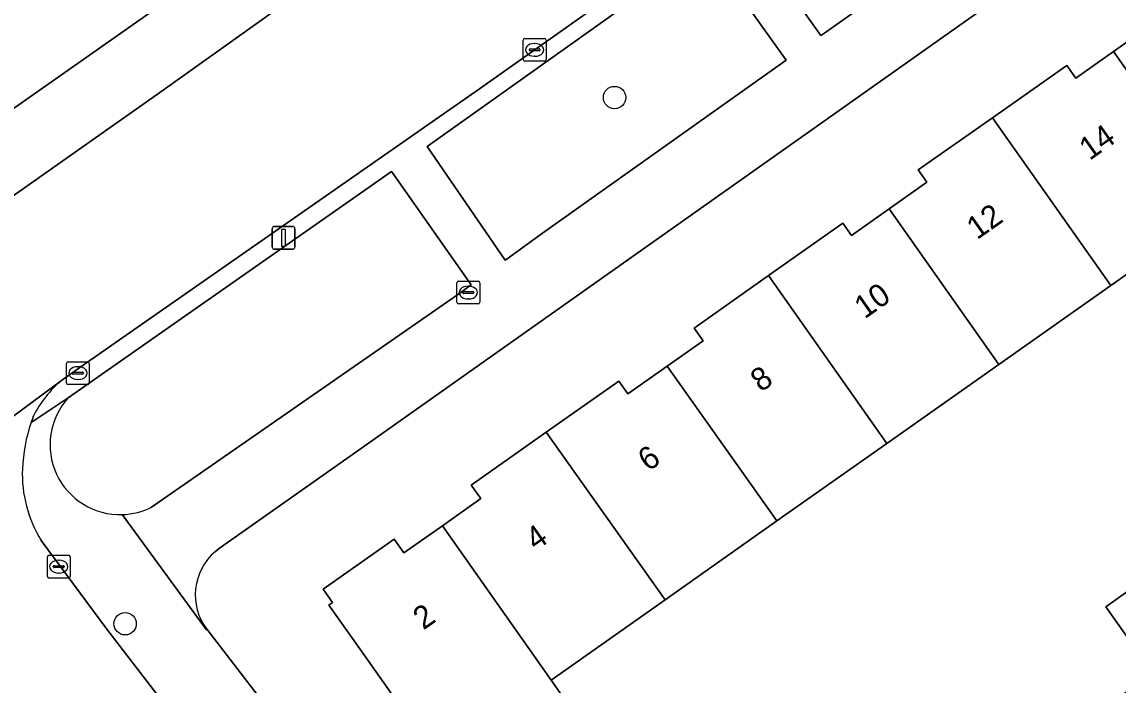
# Model space of a CAD drawing. Extents: x 159352 to 160617, y 385888 to 387323.
# Drawn here: x 159985.36 to 160033.41, y 387058.79 to 387087.87 of the extents above; entities that cross this region are included whole.
import ezdxf

# ---------------------------------------------------------------- set-up
doc = ezdxf.new("R2010")
doc.units = 0
for name, color, linetype in [('IMGEO_Boom', 7, 'Continuous'), ('IMGEO_Erf', 7, 'Continuous'), ('IMGEO_Groenvoorziening', 7, 'Continuous'), ('IMGEO_Kolk', 7, 'Continuous'), ('IMGEO_Lichtmast', 7, 'Continuous'), ('IMGEO_Pand', 7, 'Continuous'), ('IMGEO_Pand_nummerreeks', 7, 'Continuous'), ('IMGEO_Rijbaan_lokaal_gesloten', 7, 'Continuous'), ('IMGEO_Rijbaan_lokaal_open', 7, 'Continuous'), ('IMGEO_Voetpad_open', 7, 'Continuous')]:
    doc.layers.add(name, color=color, linetype=linetype)

msp = doc.modelspace()

# ---------------------------------------------------------------- linework, layer by layer
at = {"layer": 'IMGEO_Boom'}
for centre in [(160011.339, 387084.556), (159989.886, 387061.484)]:
    msp.add_circle(centre, 0.489, dxfattribs=at)
at = {"layer": 'IMGEO_Erf'}
for points in [[(160049.36, 387103.919), (160000, 387069.013), (159994.019, 387064.794), (159993.843, 387064.657)], [(160003.601, 387055.52), (160000, 387060.628), (159998.818, 387062.304), (159998.981, 387062.42), (159998.572, 387063), (160000, 387064.007), (160001.683, 387065.193), (160002.106, 387064.594), (160003.79, 387065.781), (160005.474, 387066.969), (160005.059, 387067.558), (160008.348, 387069.877), (160011.523, 387072.116), (160011.916, 387071.559), (160013.644, 387072.778), (160015.217, 387073.887), (160014.823, 387074.446), (160018.084, 387076.746), (160021.346, 387079.046), (160021.725, 387078.509), (160023.378, 387079.675), (160025.032, 387080.841), (160024.653, 387081.379), (160027.905, 387083.672), (160031.156, 387085.964), (160031.553, 387085.401), (160033.212, 387086.57), (160034.869, 387087.739)], [(160038.006, 387079.778), (160033.095, 387076.315), (160028.186, 387072.854), (160023.274, 387069.391), (160018.454, 387065.992), (160013.553, 387062.537), (160008.559, 387059.016), (160010.237, 387056.616)], [(159993.479, 387061.232), (160000, 387052.753), (160009.008, 387041.041), (160015.273, 387045.449), (160013.226, 387048.371), (160015.125, 387049.702), (160017.135, 387051.111), (160019.182, 387048.189), (160020.618, 387049.202), (160018.573, 387052.119), (160020.181, 387053.246), (160022.222, 387050.334), (160025.124, 387052.381), (160023.063, 387055.293), (160025.044, 387056.695), (160026.96, 387058.051), (160029.021, 387055.139), (160034.932, 387059.314), (160032.871, 387062.226), (160034.743, 387063.551), (160036.768, 387064.984), (160038.829, 387062.072), (160044.694, 387066.221), (160042.633, 387069.133)]]:
    msp.add_lwpolyline(points, dxfattribs=at)
msp.add_arc((159995.457, 387062.754), 2.496, 130.2978, 217.5692, dxfattribs=at)
at = {"layer": 'IMGEO_Groenvoorziening'}
for points in [[(159981.427, 387110.528), (159973.448, 387119.325), (159968.727, 387115.737), (159969.139, 387115.145), (159978.795, 387104.2), (159979.438, 387093.799), (159977.712, 387090.081), (159970.556, 387085.443), (159972.703, 387082.604), (159976.258, 387077.904), (159977.071, 387078.498), (159977.072, 387078.499), (159978.008, 387079.184), (159995.482, 387091.461), (159988.315, 387101.873)], [(160032.605, 387095.937), (160029.276, 387100.675), (160029.111, 387100.911), (160027.943, 387100.091), (160016.869, 387092.204), (160020.383, 387087.27), (160020.598, 387087.423)], [(160018.866, 387086.194), (160015.507, 387090.912), (160015.354, 387091.126), (160003.12, 387082.413), (160006.539, 387077.421), (160006.731, 387077.56), (160008.072, 387078.54)]]:
    msp.add_lwpolyline(points, close=True, dxfattribs=at)
for points in [[(160004.55, 387075.981), (160005.06, 387076.35), (160001.672, 387081.155), (160001.56, 387081.313), (159999.995, 387080.21), (159987.386, 387071.392)], [(159991.049, 387066.598), (160004.55, 387075.981)]]:
    msp.add_lwpolyline(points, dxfattribs=at)
for centre, radius, start, end in [((159989.664, 387069.336), 3.068, 137.9249, 271.8563), ((159989.665, 387069.331), 3.063, 271.8377, 296.8629)]:
    msp.add_arc(centre, radius, start, end, dxfattribs=at)
at = {"layer": 'IMGEO_Kolk'}
for p, q in [((160007.41, 387087.147), (160008.262, 387087.147)), ((160007.335, 387086.221), (160007.335, 387087.073)), ((160007.594, 387086.641), (160007.594, 387086.653)), ((160008.032, 387086.604), (160007.634, 387086.604)), ((160007.637, 387086.69), (160008.035, 387086.69)), ((160007.823, 387086.927), (160007.848, 387086.927)), ((160008.078, 387086.653), (160008.078, 387086.641)), ((160008.336, 387087.073), (160008.336, 387086.221)), ((160008.262, 387086.147), (160007.41, 387086.147)), ((160007.846, 387086.367), (160007.821, 387086.367)), ((160004.43, 387075.58), (160004.43, 387076.432)), ((160004.505, 387076.506), (160005.357, 387076.506)), ((160004.732, 387076.049), (160005.13, 387076.049)), ((160004.918, 387076.286), (160004.943, 387076.286)), ((160005.431, 387076.432), (160005.431, 387075.58)), ((160004.689, 387076), (160004.689, 387076.012)), ((160005.127, 387075.963), (160004.729, 387075.963)), ((160004.941, 387075.726), (160004.916, 387075.726)), ((160005.173, 387076.012), (160005.173, 387076)), ((160005.357, 387075.506), (160004.505, 387075.506)), ((159987.315, 387072.046), (159987.315, 387072.898)), ((159987.39, 387072.972), (159988.242, 387072.972)), ((159987.803, 387072.752), (159987.828, 387072.752)), ((159988.316, 387072.898), (159988.316, 387072.046)), ((159987.574, 387072.466), (159987.574, 387072.478)), ((159988.012, 387072.429), (159987.614, 387072.429)), ((159987.617, 387072.515), (159988.015, 387072.515)), ((159987.826, 387072.192), (159987.801, 387072.192)), ((159988.058, 387072.478), (159988.058, 387072.466)), ((159988.242, 387071.972), (159987.39, 387071.972)), ((159986.477, 387063.56), (159986.477, 387064.412)), ((159986.552, 387064.486), (159987.404, 387064.486)), ((159986.779, 387064.029), (159987.177, 387064.029)), ((159986.965, 387064.266), (159986.99, 387064.266)), ((159987.478, 387064.412), (159987.478, 387063.56)), ((159986.736, 387063.98), (159986.736, 387063.992)), ((159987.174, 387063.943), (159986.776, 387063.943)), ((159986.988, 387063.706), (159986.963, 387063.706)), ((159987.22, 387063.992), (159987.22, 387063.98)), ((159987.404, 387063.486), (159986.552, 387063.486))]:
    msp.add_line(p, q, dxfattribs=at)
for points in [[(160007.41, 387087.147), (160008.262, 387087.147)], [(160007.335, 387086.221), (160007.335, 387087.073)], [(160008.336, 387087.073), (160008.336, 387086.221)], [(160008.262, 387086.147), (160007.41, 387086.147)], [(160004.43, 387075.58), (160004.43, 387076.432)], [(160004.505, 387076.506), (160005.357, 387076.506)], [(160005.431, 387076.432), (160005.431, 387075.58)], [(160005.357, 387075.506), (160004.505, 387075.506)], [(159987.315, 387072.046), (159987.315, 387072.898)], [(159987.39, 387072.972), (159988.242, 387072.972)], [(159988.316, 387072.898), (159988.316, 387072.046)], [(159988.242, 387071.972), (159987.39, 387071.972)], [(159986.477, 387063.56), (159986.477, 387064.412)], [(159986.552, 387064.486), (159987.404, 387064.486)], [(159987.478, 387064.412), (159987.478, 387063.56)], [(159987.404, 387063.486), (159986.552, 387063.486)]]:
    msp.add_lwpolyline(points, dxfattribs=at)
for centre, radius, start, end in [((160007.412, 387087.071), 0.0765, 91.552, 178.448), ((160007.412, 387087.071), 0.0765, 91.552, 178.448), ((160008.26, 387087.071), 0.0765, 1.552, 88.448), ((160008.26, 387087.071), 0.0765, 1.552, 88.448), ((160007.634, 387086.65), 0.0403, 85.8775, 175.7526), ((160007.631, 387086.64), 0.0366, 178.938, 274.7102), ((160008.035, 387086.647), 0.043, 264.8664, 352.4533), ((160008.039, 387086.652), 0.0386, 1.7309, 96.639), ((160007.412, 387086.223), 0.0765, 181.552, 268.448), ((160007.412, 387086.223), 0.0765, 181.552, 268.448), ((160008.26, 387086.223), 0.0765, 271.552, 358.448), ((160008.26, 387086.223), 0.0765, 271.552, 358.448), ((160004.507, 387076.43), 0.0765, 91.552, 178.448), ((160004.507, 387076.43), 0.0765, 91.552, 178.448), ((160004.729, 387076.009), 0.0403, 85.8775, 175.7526), ((160005.134, 387076.011), 0.0386, 1.7309, 96.639), ((160005.355, 387076.43), 0.0765, 1.552, 88.448), ((160005.355, 387076.43), 0.0765, 1.552, 88.448), ((160004.507, 387075.582), 0.0765, 181.552, 268.448), ((160004.507, 387075.582), 0.0765, 181.552, 268.448), ((160004.726, 387075.999), 0.0366, 178.938, 274.7102), ((160005.13, 387076.006), 0.043, 264.8664, 352.4533), ((160005.355, 387075.582), 0.0765, 271.552, 358.448), ((160005.355, 387075.582), 0.0765, 271.552, 358.448), ((159987.392, 387072.896), 0.0765, 91.552, 178.448), ((159987.392, 387072.896), 0.0765, 91.552, 178.448), ((159988.24, 387072.896), 0.0765, 1.552, 88.448), ((159988.24, 387072.896), 0.0765, 1.552, 88.448), ((159987.614, 387072.475), 0.0403, 85.8775, 175.7526), ((159987.611, 387072.465), 0.0366, 178.938, 274.7102), ((159988.015, 387072.472), 0.043, 264.8664, 352.4533), ((159988.019, 387072.477), 0.0386, 1.7309, 96.639), ((159987.392, 387072.048), 0.0765, 181.552, 268.448), ((159987.392, 387072.048), 0.0765, 181.552, 268.448), ((159988.24, 387072.048), 0.0765, 271.552, 358.448), ((159988.24, 387072.048), 0.0765, 271.552, 358.448), ((159986.554, 387064.41), 0.0765, 91.552, 178.448), ((159986.554, 387064.41), 0.0765, 91.552, 178.448), ((159986.776, 387063.989), 0.0403, 85.8775, 175.7526), ((159987.181, 387063.991), 0.0386, 1.7309, 96.639), ((159987.402, 387064.41), 0.0765, 1.552, 88.448), ((159987.402, 387064.41), 0.0765, 1.552, 88.448), ((159986.554, 387063.562), 0.0765, 181.552, 268.448), ((159986.554, 387063.562), 0.0765, 181.552, 268.448), ((159986.773, 387063.979), 0.0366, 178.938, 274.7102), ((159987.177, 387063.986), 0.043, 264.8664, 352.4533), ((159987.402, 387063.562), 0.0765, 271.552, 358.448), ((159987.402, 387063.562), 0.0765, 271.552, 358.448)]:
    msp.add_arc(centre, radius, start, end, dxfattribs=at)
for centre, major_axis, ratio, start_param, end_param in [((160007.822, 387086.647), (-0.387, 0.002), 0.722429, 4.712389, 7.853982), ((160007.847, 387086.647), (-0.39, 0.002), 0.717154, 1.570796, 4.712389), ((160004.917, 387076.006), (-0.387, 0.002), 0.722429, 4.712389, 7.853982), ((160004.942, 387076.006), (-0.39, 0.002), 0.717154, 1.570796, 4.712389), ((159987.802, 387072.472), (-0.387, 0.002), 0.722429, 4.712389, 7.853982), ((159987.827, 387072.472), (-0.39, 0.002), 0.717154, 1.570796, 4.712389), ((159986.964, 387063.986), (-0.387, 0.002), 0.722429, 4.712389, 7.853982), ((159986.989, 387063.986), (-0.39, 0.002), 0.717154, 1.570796, 4.712389)]:
    msp.add_ellipse(centre, major_axis=major_axis, ratio=ratio, start_param=start_param, end_param=end_param, dxfattribs=at)
at = {"layer": 'IMGEO_Lichtmast'}
for p, q in [((159996.337, 387078.003), (159996.337, 387078.803)), ((159996.337, 387078.803), (159996.337, 387078.003)), ((159996.437, 387078.903), (159997.227, 387078.903)), ((159997.227, 387078.903), (159996.437, 387078.903)), ((159997.327, 387078.803), (159997.327, 387078.003)), ((159997.327, 387078.003), (159997.327, 387078.803)), ((159997.227, 387077.903), (159996.437, 387077.903)), ((159996.437, 387077.903), (159997.227, 387077.903))]:
    msp.add_line(p, q, dxfattribs=at)
msp.add_lwpolyline([(159996.757, 387078.778), (159996.907, 387078.778), (159996.907, 387078.028), (159996.757, 387078.028), (159996.757, 387078.778)], dxfattribs=at)
for centre, start, end in [((159996.437, 387078.803), 90, 180), ((159996.437, 387078.803), 90, 180), ((159997.227, 387078.803), 0, 90), ((159997.227, 387078.803), 360, 90), ((159996.437, 387078.003), 180, 270), ((159996.437, 387078.003), 180, 270), ((159997.227, 387078.003), 270, 0), ((159997.227, 387078.003), 270, 0)]:
    msp.add_arc(centre, 0.1, start, end, dxfattribs=at)
at = {"layer": 'IMGEO_Pand'}
for points in [[(160037.702, 387090.571), (160034.476, 387088.297), (160034.869, 387087.739), (160033.212, 387086.57), (160038.006, 387079.778), (160042.915, 387083.239)], [(160033.095, 387076.315), (160038.006, 387079.778), (160033.212, 387086.57), (160031.553, 387085.401), (160031.156, 387085.964), (160027.905, 387083.672)], [(160027.905, 387083.672), (160024.653, 387081.379), (160025.032, 387080.841), (160023.378, 387079.675), (160028.186, 387072.854), (160033.095, 387076.315)], [(160023.378, 387079.675), (160021.725, 387078.509), (160021.346, 387079.046), (160018.084, 387076.746), (160023.274, 387069.391), (160028.186, 387072.854)], [(160018.454, 387065.992), (160023.274, 387069.391), (160018.084, 387076.746), (160014.823, 387074.446), (160015.217, 387073.887), (160013.644, 387072.778)], [(160013.553, 387062.537), (160018.454, 387065.992), (160013.644, 387072.778), (160011.916, 387071.559), (160011.523, 387072.116), (160008.348, 387069.877)], [(160008.559, 387059.016), (160013.553, 387062.537), (160008.348, 387069.877), (160005.059, 387067.558), (160005.474, 387066.969), (160003.79, 387065.781)], [(160003.79, 387065.781), (160002.106, 387064.594), (160001.683, 387065.193), (160000, 387064.007), (159998.572, 387063), (159998.981, 387062.42), (159998.818, 387062.304), (160000, 387060.628), (160003.601, 387055.52), (160005.28, 387053.138), (160010.237, 387056.616), (160008.559, 387059.016)], [(160036.799, 387060.635), (160034.743, 387063.551), (160032.871, 387062.226), (160034.932, 387059.314)]]:
    msp.add_lwpolyline(points, close=True, dxfattribs=at)
at = {"layer": 'IMGEO_Rijbaan_lokaal_gesloten'}
for points in [[(159921.064, 387021.901), (159921.497, 387022.236), (159936.532, 387033.87), (159951.645, 387045.38), (159952.301, 387045.882), (159954.653, 387047.681), (159957.093, 387049.549), (159958.522, 387050.642), (159972.71, 387061.498), (159972.966, 387061.684), (159987.098, 387072.146), (159987.505, 387072.447), (159988.186, 387072.93), (160005.418, 387084.937), (160021.896, 387096.604), (160043.362, 387111.733), (160048.032, 387115.024), (160048.274, 387115.186), (160048.545, 387115.341), (160048.731, 387115.447)], [(160000, 387090.92), (159991.559, 387084.884), (159981.851, 387078.05), (159978.938, 387075.985), (159977.632, 387075.059), (159974.507, 387072.739), (159974.06, 387072.407), (159971.876, 387070.786), (159963.307, 387064.435), (159951.962, 387055.745), (159916.299, 387028.404), (159884.666, 387004.099), (159889.293, 386997.671), (159892.528, 387000), (159901.518, 387006.9), (159904.405, 387009.116), (159905.568, 387010.008), (159908.717, 387012.425), (159921.064, 387021.901)]]:
    msp.add_lwpolyline(points, dxfattribs=at)
at = {"layer": 'IMGEO_Rijbaan_lokaal_open'}
for points in [[(159987.098, 387072.146), (159972.966, 387061.684)], [(159985.766, 387070.305), (159985.819, 387070.456), (159985.875, 387070.605)], [(160012.111, 387031.377), (160001.462, 387045.157), (160000, 387047.058), (159989.091, 387061.239), (159986.207, 387065.133)]]:
    msp.add_lwpolyline(points, dxfattribs=at)
for centre, radius, start, end in [((159990.102, 387068.506), 4.719, 129.5325, 153.5937), ((159992.693, 387067.951), 7.316, 161.2308, 177.4856), ((159990.929, 387068.049), 5.55, 177.692, 211.6909)]:
    msp.add_arc(centre, radius, start, end, dxfattribs=at)
at = {"layer": 'IMGEO_Voetpad_open'}
for points in [[(160047.912, 387106.792), (160034.244, 387097.1), (160034.085, 387096.987), (160030.574, 387101.939), (160043.775, 387111.213), (160043.362, 387111.733), (160021.896, 387096.604), (160005.418, 387084.937), (159988.186, 387072.93), (159987.505, 387072.447), (159987.098, 387072.146)], [(159993.843, 387064.657), (159994.019, 387064.794), (160000, 387069.013), (160049.36, 387103.919)], [(159985.875, 387070.605), (159985.819, 387070.456), (159985.766, 387070.305), (159987.386, 387071.392), (159999.995, 387080.21), (160001.56, 387081.313), (160001.672, 387081.155), (160005.06, 387076.35), (160004.55, 387075.981), (159991.049, 387066.598)], [(159987.386, 387071.392), (159985.766, 387070.305)], [(160016.928, 387030.587), (160016.927, 387030.587), (160011.556, 387037.419), (160011.219, 387037.849), (160009.581, 387039.875), (160009.008, 387041.041), (160000, 387052.753), (159993.479, 387061.232), (159993.459, 387061.217), (159989.763, 387066.269)], [(159989.763, 387066.269), (159993.459, 387061.217), (159993.479, 387061.232)], [(159986.207, 387065.133), (159989.091, 387061.239), (160000, 387047.058), (160001.462, 387045.157), (160012.111, 387031.377), (160026.288, 387012.889), (160036.205, 387000.002), (160055.965, 386974.3)]]:
    msp.add_lwpolyline(points, dxfattribs=at)
for points in [[(160032.605, 387095.937), (160020.598, 387087.423), (160020.383, 387087.27), (160016.869, 387092.204), (160027.943, 387100.091), (160029.111, 387100.911), (160029.276, 387100.675)], [(160000, 387090.92), (160003.092, 387093.131), (160001.37, 387095.605), (160000, 387094.641), (159997.18, 387092.656), (159995.482, 387091.461), (159978.008, 387079.184), (159977.072, 387078.499), (159977.071, 387078.498), (159978.938, 387075.985), (159981.851, 387078.05), (159991.559, 387084.884)], [(160018.866, 387086.194), (160008.072, 387078.54), (160006.731, 387077.56), (160006.539, 387077.421), (160003.12, 387082.413), (160015.354, 387091.126), (160015.507, 387090.912)]]:
    msp.add_lwpolyline(points, close=True, dxfattribs=at)
for centre, radius, start, end in [((159990.102, 387068.506), 4.719, 129.5325, 153.5937), ((159989.664, 387069.336), 3.068, 137.9249, 271.8563), ((159992.693, 387067.951), 7.316, 161.2308, 177.4856), ((159990.929, 387068.049), 5.55, 177.692, 211.6909), ((159989.665, 387069.331), 3.063, 271.8377, 296.8629), ((159995.457, 387062.754), 2.496, 130.2978, 217.5692)]:
    msp.add_arc(centre, radius, start, end, dxfattribs=at)

# ---------------------------------------------------------------- texts
at = {"layer": 'IMGEO_Pand_nummerreeks'}
for s, rotation, p in [('14', 35.1902, (160032.159, 387081.773)), ('12', 35.1902, (160027.227, 387078.296)), ('10', 35.1902, (160022.303, 387074.824)), ('8', 35.1902, (160017.752, 387071.613)), ('6', 35.1902, (160012.819, 387068.135)), ('4', 35.1902, (160007.89, 387064.66)), ('2', 35.1911, (160002.96, 387061.183))]:
    msp.add_text(s, height=1, rotation=rotation, dxfattribs=at).set_placement(p)

doc.saveas('drawing.dxf')
